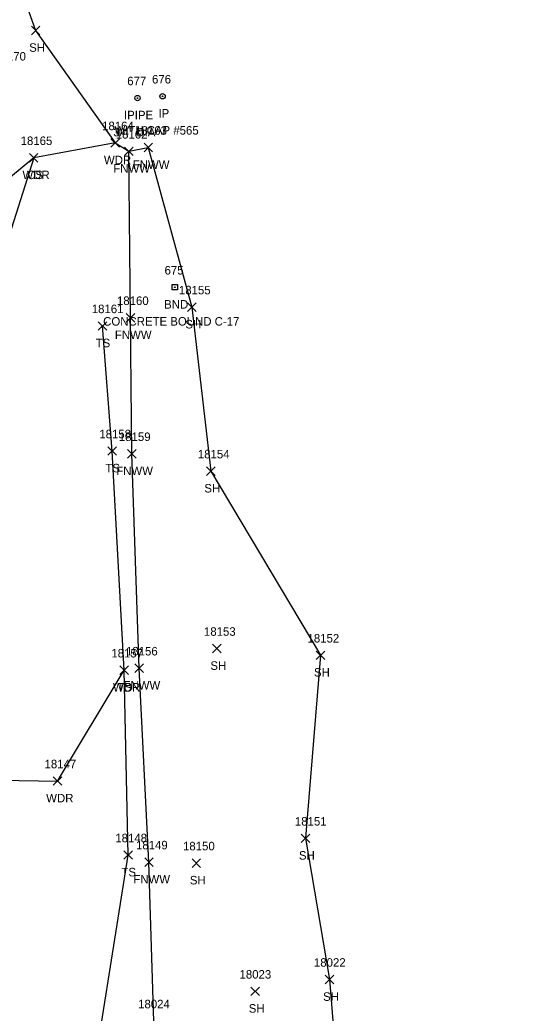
# Model space of a CAD drawing. Extents: x 1439173 to 1457902, y 641926 to 659889.
# Drawn here: x 1445692.4 to 1445808.1, y 658286.1 to 658519.2 of the extents above; entities that cross this region are included whole.
import ezdxf

# ---------------------------------------------------------------- set-up
doc = ezdxf.new("R2010")
doc.units = 0
for name, color, linetype in [('L_A', 7, 'Continuous'), ('L_I', 7, 'Continuous'), ('L_TIC', 7, 'Continuous'), ('LAWA', 7, 'Continuous'), ('LELB', 7, 'Continuous'), ('Level 18', 7, 'Continuous'), ('LFNC', 7, 'Continuous'), ('LSOGP', 7, 'Continuous'), ('M_A', 7, 'Continuous'), ('M_C', 7, 'Continuous'), ('M_I', 7, 'Continuous'), ('MPIP', 7, 'Continuous'), ('MPIR', 7, 'Continuous')]:
    doc.layers.add(name, color=color, linetype=linetype)

msp = doc.modelspace()

# ---------------------------------------------------------------- linework, layer by layer
at = {"layer": 'L_TIC'}
for points in [[(1445695.12, 658515.69), (1445697.12, 658517.69)], [(1445697.12, 658515.69), (1445695.12, 658517.69)], [(1445713.78, 658489.29), (1445715.78, 658491.29)], [(1445715.78, 658489.29), (1445713.78, 658491.29)], [(1445716.99, 658487.33), (1445718.99, 658489.33)], [(1445718.99, 658487.33), (1445716.99, 658489.33)], [(1445721.55, 658488.22), (1445723.55, 658490.22)], [(1445723.55, 658488.22), (1445721.55, 658490.22)], [(1445694.68, 658485.81), (1445696.68, 658487.81)], [(1445696.68, 658485.81), (1445694.68, 658487.81)], [(1445694.68, 658485.81), (1445696.68, 658487.81)], [(1445696.68, 658485.81), (1445694.68, 658487.81)], [(1445731.76, 658450.76), (1445733.76, 658452.76)], [(1445733.76, 658450.76), (1445731.76, 658452.76)], [(1445710.79, 658446.35), (1445712.79, 658448.35)], [(1445712.79, 658446.35), (1445710.79, 658448.35)], [(1445717.36, 658448.27), (1445719.36, 658450.27)], [(1445719.36, 658448.27), (1445717.36, 658450.27)], [(1445713.09, 658416.98), (1445715.09, 658418.98)], [(1445715.09, 658416.98), (1445713.09, 658418.98)], [(1445717.69, 658416.34), (1445719.69, 658418.34)], [(1445719.69, 658416.34), (1445717.69, 658418.34)], [(1445736.2, 658412.26), (1445738.2, 658414.26)], [(1445738.2, 658412.26), (1445736.2, 658414.26)], [(1445737.63, 658370.63), (1445739.63, 658372.63)], [(1445739.63, 658370.63), (1445737.63, 658372.63)], [(1445761.91, 658369.05), (1445763.91, 658371.05)], [(1445763.91, 658369.05), (1445761.91, 658371.05)], [(1445715.9, 658365.54), (1445717.9, 658367.54)], [(1445717.9, 658365.54), (1445715.9, 658367.54)], [(1445715.9, 658365.54), (1445717.9, 658367.54)], [(1445717.9, 658365.54), (1445715.9, 658367.54)], [(1445719.4, 658366.01), (1445721.4, 658368.01)], [(1445721.4, 658366.01), (1445719.4, 658368.01)], [(1445700.25, 658339.53), (1445702.25, 658341.53)], [(1445702.25, 658339.53), (1445700.25, 658341.53)], [(1445758.39, 658326.08), (1445760.39, 658328.08)], [(1445760.39, 658326.08), (1445758.39, 658328.08)], [(1445716.84, 658322.16), (1445718.84, 658324.16)], [(1445718.84, 658322.16), (1445716.84, 658324.16)], [(1445721.7, 658320.5), (1445723.7, 658322.5)], [(1445723.7, 658320.5), (1445721.7, 658322.5)], [(1445732.8, 658320.27), (1445734.8, 658322.27)], [(1445734.8, 658320.27), (1445732.8, 658322.27)], [(1445764.06, 658292.95), (1445766.06, 658294.95)], [(1445766.06, 658292.95), (1445764.06, 658294.95)], [(1445746.61, 658290.17), (1445748.61, 658292.17)], [(1445748.61, 658290.17), (1445746.61, 658292.17)]]:
    msp.add_lwpolyline(points, dxfattribs=at)
at = {"layer": 'LAWA'}
for points in [[(1445714.78, 658490.29), (1445695.68, 658486.81), (1445672.82, 658467.85), (1445670.87, 658453.33), (1445660.32, 658451.12), (1445656.23, 658451.85), (1445643.73, 658509.59), (1445635.99, 658554.59), (1445629.02, 658602.7), (1445623.69, 658641.79), (1445617.57, 658690.45), (1445612.32, 658737.72), (1445605.42, 658777.6), (1445594.43, 658827.6), (1445582.98, 658874.38), (1445576.65, 658921.25), (1445573.05, 658934.59), (1445577.53, 658936.93)], [(1445808.1, 658042.3), (1445785.81, 658039.29), (1445751.55, 658036.85), (1445751.65, 658065.91), (1445751.58, 658080.33), (1445749.38, 658114.51), (1445728.21, 658161.17), (1445705.96, 658161.39), (1445696.01, 658177.21), (1445698.97, 658192.19), (1445698.83, 658193.84), (1445698.16, 658195.99), (1445697.96, 658197.93), (1445695.19, 658220.75), (1445692.97, 658253.62), (1445690.3, 658273.17), (1445687.12, 658298.32), (1445685.78, 658314.81), (1445687.77, 658340.72), (1445701.25, 658340.53), (1445716.9, 658366.54)]]:
    msp.add_lwpolyline(points, dxfattribs=at)
at = {"layer": 'LELB'}
for points in [[(1445695.68, 658486.81), (1445686.72, 658458.74), (1445684.7, 658429.94), (1445687.37, 658410.65), (1445687.78, 658394.8), (1445683.74, 658369.09), (1445677.96, 658363.53)], [(1445766.75, 658206.65), (1445746.03, 658205.23), (1445716.9, 658208.09), (1445697.96, 658197.93), (1445717.84, 658323.16), (1445716.9, 658366.54), (1445714.09, 658417.98), (1445711.79, 658447.35)]]:
    msp.add_lwpolyline(points, dxfattribs=at)
at = {"layer": 'Level 18'}
msp.add_lwpolyline([(1445728.14, 658457.05), (1445729.39, 658457.05), (1445729.39, 658455.8), (1445728.14, 658455.8)], close=True, dxfattribs=at)
msp.add_circle((1445728.77, 658456.42), 0.0833, dxfattribs=at)
at = {"layer": 'LFNC'}
msp.add_lwpolyline([(1445725.31, 658215.41), (1445724.55, 658229.18), (1445724.05, 658256.23), (1445723.83, 658284.2), (1445722.7, 658321.5), (1445720.4, 658367.01), (1445718.69, 658417.34), (1445718.36, 658449.27), (1445717.99, 658488.33), (1445722.55, 658489.22)], dxfattribs=at)
at = {"layer": 'LSOGP'}
msp.add_lwpolyline([(1445689.6, 658534.99), (1445696.12, 658516.69), (1445714.77, 658490.3), (1445717.98, 658488.33), (1445722.55, 658489.22), (1445732.76, 658451.77), (1445737.2, 658413.26), (1445762.91, 658370.05), (1445759.39, 658327.09), (1445765.06, 658293.96), (1445768.34, 658253.38), (1445762.21, 658221.12), (1445766.75, 658206.65), (1445767.2, 658204.37), (1445768.06, 658200.09), (1445768.82, 658197.53), (1445771.24, 658188.84), (1445798.85, 658140.53), (1445799.43, 658115.82), (1445799.16, 658091.2), (1445808.1, 658042.3), (1445802.14, 658002.43)], dxfattribs=at)
at = {"layer": 'MPIP'}
for radius in [0.625, 0.0833]:
    msp.add_circle((1445720.02, 658500.84), radius, dxfattribs=at)
at = {"layer": 'MPIR'}
for radius in [0.625, 0.0833]:
    msp.add_circle((1445725.89, 658501.25), radius, dxfattribs=at)

# ---------------------------------------------------------------- texts
at = {"layer": 'L_A'}
for s, p in [('SH', (1445694.61, 658511.69)), ('WDR', (1445712.14, 658485.29)), ('FNWW', (1445718.9, 658484.22)), ('WDR', (1445693.04, 658481.81)), ('CS', (1445694.12, 658481.81)), ('FNWW', (1445714.33, 658483.33)), ('SH', (1445731.24, 658446.76)), ('FNWW', (1445714.71, 658444.27)), ('TS', (1445710.2, 658442.35)), ('TS', (1445712.5, 658412.98)), ('FNWW', (1445715.03, 658412.34)), ('SH', (1445735.69, 658408.26)), ('SH', (1445737.12, 658366.63)), ('SH', (1445761.4, 658365.05)), ('WDR', (1445714.27, 658361.54)), ('TS', (1445715.31, 658361.54)), ('FNWW', (1445716.74, 658362.01)), ('WDR', (1445698.61, 658335.53)), ('SH', (1445757.87, 658322.08)), ('TS', (1445716.25, 658318.16)), ('FNWW', (1445719.04, 658316.5)), ('SH', (1445732.29, 658316.27)), ('SH', (1445763.54, 658288.95)), ('SH', (1445746.1, 658286.17))]:
    msp.add_text(s, height=2, dxfattribs=at).set_placement(p)
at = {"layer": 'L_I'}
for s, p in [('18170', (1445686.42, 658509.64)), ('18164', (1445711.71, 658493.29)), ('18162', (1445714.92, 658491.33)), ('18163', (1445719.48, 658492.22)), ('18165', (1445692.61, 658489.81)), ('18165', (1445692.61, 658489.81)), ('18155', (1445729.73, 658454.76)), ('18160', (1445715.2, 658452.27)), ('18161', (1445709.29, 658450.35)), ('18158', (1445711.06, 658420.98)), ('18159', (1445715.65, 658420.34)), ('18154', (1445734.17, 658416.26)), ('18153', (1445735.6, 658374.63)), ('18152', (1445759.89, 658373.05)), ('18157', (1445713.88, 658369.54)), ('18157', (1445713.88, 658369.54)), ('18156', (1445717.32, 658370.01)), ('18147', (1445698.22, 658343.53)), ('18151', (1445756.93, 658330.08)), ('18148', (1445714.81, 658326.16)), ('18149', (1445719.66, 658324.5)), ('18150', (1445730.69, 658324.27)), ('18022', (1445761.39, 658296.95)), ('18023', (1445743.94, 658294.17)), ('18024', (1445720.16, 658287.2))]:
    msp.add_text(s, height=2, dxfattribs=at).set_placement(p)
at = {"layer": 'M_A'}
for s, p in [('IPIPE', (1445716.85, 658495.84)), ('IP', (1445724.93, 658496.25)), ('BND', (1445726.26, 658451.42))]:
    msp.add_text(s, height=2, dxfattribs=at).set_placement(p)
at = {"layer": 'M_C'}
for s, p in [('3/4" DIA', (1445714.34, 658491.84)), ('WITH CAP #565', (1445714.6, 658492.25)), ('CONCRETE BOUND C-17', (1445711.96, 658447.42))]:
    msp.add_text(s, height=2, dxfattribs=at).set_placement(p)
at = {"layer": 'M_I'}
for s, p in [('677', (1445717.61, 658503.84)), ('676', (1445723.42, 658504.25)), ('675', (1445726.36, 658459.42))]:
    msp.add_text(s, height=2, dxfattribs=at).set_placement(p)

doc.saveas('drawing.dxf')
